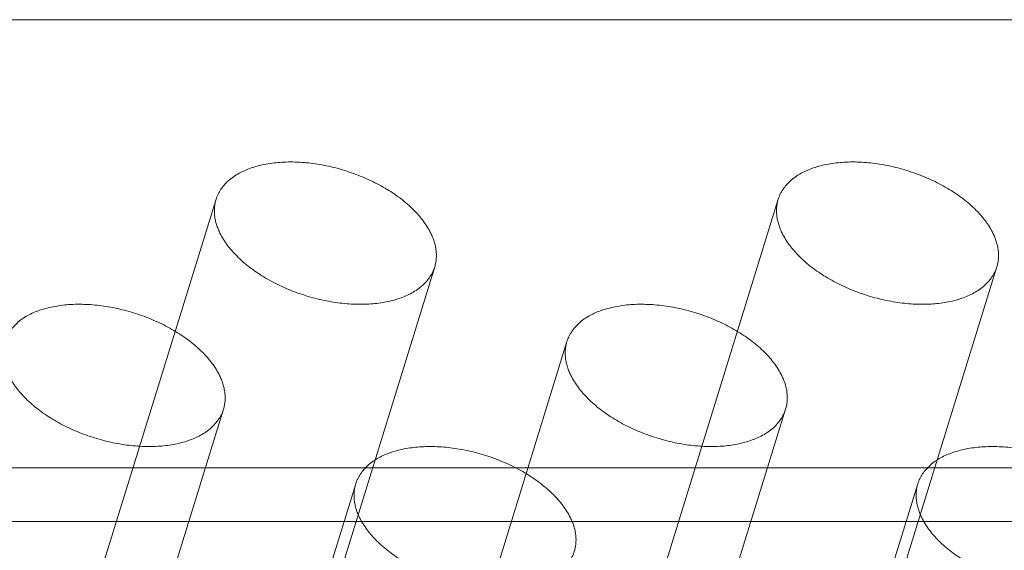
# Model space of a CAD drawing. Header units: millimetres. Extents: x 4497 to 11741, y 5958 to 12619.
# Tile 348 of 424: x 6535 to 6548, y 12360 to 12367. Entities that reach past the tile are written whole.
import ezdxf

# ---------------------------------------------------------------- set-up
doc = ezdxf.new("R2010")
doc.units = ezdxf.units.MM
doc.header["$LTSCALE"] = 0.8
doc.linetypes.add('HIDDEN', pattern=[9.525, 6.35, -3.175])
doc.layers.get('0').update_dxf_attribs({"linetype": 'CONTINUOUS', "lineweight": 0})
doc.layers.add('3', color=5, linetype='HIDDEN', lineweight=0)

msp = doc.modelspace()

# ---------------------------------------------------------------- linework, layer by layer
at = {"linetype": 'Continuous'}
for p, q in [((6476.994, 12366.758), (6628.048, 12366.758)), ((6475.179, 12360.883), (6626.233, 12360.883)), ((6475.21, 12360.181), (6626.264, 12360.181))]:
    msp.add_line(p, q, dxfattribs=at)
at = {"layer": '3'}
for p, q in [((6537.724, 12364.404), (6535.908, 12358.529)), ((6545.092, 12364.404), (6543.277, 12358.529)), ((6540.59, 12363.518), (6538.774, 12357.643)), ((6547.958, 12363.518), (6546.143, 12357.643)), ((6542.323, 12362.539), (6540.508, 12356.664)), ((6537.821, 12361.653), (6536.005, 12355.778)), ((6545.189, 12361.653), (6543.374, 12355.778)), ((6539.554, 12360.674), (6537.738, 12354.799)), ((6546.922, 12360.674), (6545.107, 12354.799))]:
    msp.add_line(p, q, dxfattribs=at)
for points, knots in [([(6540.538, 12363.961), (6540.483, 12364.074), (6540.311, 12364.293), (6539.962, 12364.555), (6539.531, 12364.757), (6539.063, 12364.879), (6538.604, 12364.908), (6538.199, 12364.841), (6537.881, 12364.679), (6537.752, 12364.497), (6537.724, 12364.404)], [0, 0, 0, 0, 0.113912, 0.247462, 0.393862, 0.542998, 0.684156, 0.808494, 0.912079, 1, 1, 1, 1]), ([(6547.907, 12363.961), (6547.852, 12364.074), (6547.68, 12364.293), (6547.33, 12364.555), (6546.9, 12364.757), (6546.431, 12364.879), (6545.972, 12364.908), (6545.567, 12364.841), (6545.249, 12364.679), (6545.121, 12364.497), (6545.092, 12364.404)], [0, 0, 0, 0, 0.113912, 0.247462, 0.393862, 0.542998, 0.684156, 0.808494, 0.912079, 1, 1, 1, 1]), ([(6537.724, 12364.404), (6537.702, 12364.336), (6537.691, 12364.179), (6537.74, 12364.033), (6537.775, 12363.961)], [0, 0, 0, 0, 0.474243, 1, 1, 1, 1]), ([(6545.092, 12364.404), (6545.071, 12364.336), (6545.06, 12364.179), (6545.109, 12364.033), (6545.144, 12363.961)], [0, 0, 0, 0, 0.474243, 1, 1, 1, 1]), ([(6537.775, 12363.961), (6537.83, 12363.848), (6538.002, 12363.629), (6538.352, 12363.367), (6538.782, 12363.165), (6539.251, 12363.043), (6539.71, 12363.014), (6540.115, 12363.081), (6540.433, 12363.243), (6540.561, 12363.426), (6540.59, 12363.518)], [0, 0, 0, 0, 0.113912, 0.247462, 0.393862, 0.542998, 0.684156, 0.808494, 0.912079, 1, 1, 1, 1]), ([(6540.59, 12363.518), (6540.611, 12363.587), (6540.622, 12363.743), (6540.573, 12363.89), (6540.538, 12363.961)], [0, 0, 0, 0, 0.474243, 1, 1, 1, 1]), ([(6545.144, 12363.961), (6545.199, 12363.848), (6545.371, 12363.629), (6545.72, 12363.367), (6546.151, 12363.165), (6546.619, 12363.043), (6547.078, 12363.014), (6547.483, 12363.081), (6547.801, 12363.243), (6547.93, 12363.426), (6547.958, 12363.518)], [0, 0, 0, 0, 0.113912, 0.247462, 0.393862, 0.542998, 0.684156, 0.808494, 0.912079, 1, 1, 1, 1]), ([(6547.958, 12363.518), (6547.98, 12363.587), (6547.991, 12363.743), (6547.942, 12363.89), (6547.907, 12363.961)], [0, 0, 0, 0, 0.474243, 1, 1, 1, 1]), ([(6537.769, 12362.096), (6537.714, 12362.209), (6537.542, 12362.428), (6537.193, 12362.69), (6536.762, 12362.892), (6536.294, 12363.014), (6535.835, 12363.043), (6535.429, 12362.976), (6535.112, 12362.815), (6534.983, 12362.632), (6534.955, 12362.539)], [0, 0, 0, 0, 0.113912, 0.247462, 0.393862, 0.542998, 0.684156, 0.808494, 0.912079, 1, 1, 1, 1]), ([(6545.138, 12362.096), (6545.082, 12362.209), (6544.911, 12362.428), (6544.561, 12362.69), (6544.13, 12362.892), (6543.662, 12363.014), (6543.203, 12363.043), (6542.798, 12362.976), (6542.48, 12362.815), (6542.352, 12362.632), (6542.323, 12362.539)], [0, 0, 0, 0, 0.113912, 0.247462, 0.393862, 0.542998, 0.684156, 0.808494, 0.912079, 1, 1, 1, 1]), ([(6542.323, 12362.539), (6542.302, 12362.471), (6542.29, 12362.314), (6542.339, 12362.168), (6542.375, 12362.096)], [0, 0, 0, 0, 0.474243, 1, 1, 1, 1]), ([(6535.006, 12362.096), (6535.061, 12361.984), (6535.233, 12361.764), (6535.583, 12361.503), (6536.013, 12361.3), (6536.481, 12361.179), (6536.941, 12361.149), (6537.346, 12361.217), (6537.664, 12361.378), (6537.792, 12361.561), (6537.821, 12361.653)], [0, 0, 0, 0, 0.113912, 0.247462, 0.393862, 0.542998, 0.684156, 0.808494, 0.912079, 1, 1, 1, 1]), ([(6537.821, 12361.653), (6537.842, 12361.722), (6537.853, 12361.878), (6537.804, 12362.025), (6537.769, 12362.096)], [0, 0, 0, 0, 0.474243, 1, 1, 1, 1]), ([(6542.375, 12362.096), (6542.43, 12361.984), (6542.602, 12361.764), (6542.951, 12361.503), (6543.382, 12361.3), (6543.85, 12361.179), (6544.309, 12361.149), (6544.714, 12361.217), (6545.032, 12361.378), (6545.161, 12361.561), (6545.189, 12361.653)], [0, 0, 0, 0, 0.113912, 0.247462, 0.393862, 0.542998, 0.684156, 0.808494, 0.912079, 1, 1, 1, 1]), ([(6545.189, 12361.653), (6545.21, 12361.722), (6545.222, 12361.878), (6545.173, 12362.025), (6545.138, 12362.096)], [0, 0, 0, 0, 0.474243, 1, 1, 1, 1]), ([(6542.369, 12360.231), (6542.313, 12360.344), (6542.142, 12360.563), (6541.792, 12360.825), (6541.361, 12361.028), (6540.893, 12361.149), (6540.434, 12361.178), (6540.029, 12361.111), (6539.711, 12360.95), (6539.583, 12360.767), (6539.554, 12360.675)], [0, 0, 0, 0, 0.113912, 0.247462, 0.393862, 0.542998, 0.684156, 0.808494, 0.912079, 1, 1, 1, 1]), ([(6549.737, 12360.231), (6549.682, 12360.344), (6549.51, 12360.563), (6549.16, 12360.825), (6548.73, 12361.028), (6548.262, 12361.149), (6547.803, 12361.178), (6547.397, 12361.111), (6547.08, 12360.95), (6546.951, 12360.767), (6546.922, 12360.675)], [0, 0, 0, 0, 0.113912, 0.247462, 0.393862, 0.542998, 0.684156, 0.808494, 0.912079, 1, 1, 1, 1]), ([(6539.554, 12360.675), (6539.533, 12360.606), (6539.521, 12360.45), (6539.57, 12360.303), (6539.605, 12360.231)], [0, 0, 0, 0, 0.474243, 1, 1, 1, 1]), ([(6546.922, 12360.675), (6546.901, 12360.606), (6546.89, 12360.45), (6546.939, 12360.303), (6546.974, 12360.231)], [0, 0, 0, 0, 0.474243, 1, 1, 1, 1]), ([(6539.605, 12360.231), (6539.661, 12360.119), (6539.832, 12359.9), (6540.182, 12359.638), (6540.613, 12359.435), (6541.081, 12359.314), (6541.54, 12359.285), (6541.945, 12359.352), (6542.263, 12359.513), (6542.391, 12359.696), (6542.42, 12359.788)], [0, 0, 0, 0, 0.113912, 0.247462, 0.393862, 0.542998, 0.684156, 0.808494, 0.912079, 1, 1, 1, 1]), ([(6542.42, 12359.788), (6542.441, 12359.857), (6542.453, 12360.013), (6542.404, 12360.16), (6542.369, 12360.231)], [0, 0, 0, 0, 0.474243, 1, 1, 1, 1]), ([(6546.974, 12360.231), (6547.029, 12360.119), (6547.201, 12359.9), (6547.551, 12359.638), (6547.981, 12359.435), (6548.449, 12359.314), (6548.908, 12359.285), (6549.314, 12359.352), (6549.631, 12359.513), (6549.76, 12359.696), (6549.789, 12359.788)], [0, 0, 0, 0, 0.113912, 0.247462, 0.393862, 0.542998, 0.684156, 0.808494, 0.912079, 1, 1, 1, 1])]:
    msp.add_open_spline(points, degree=3, knots=knots, dxfattribs=at)

doc.saveas('drawing.dxf')
